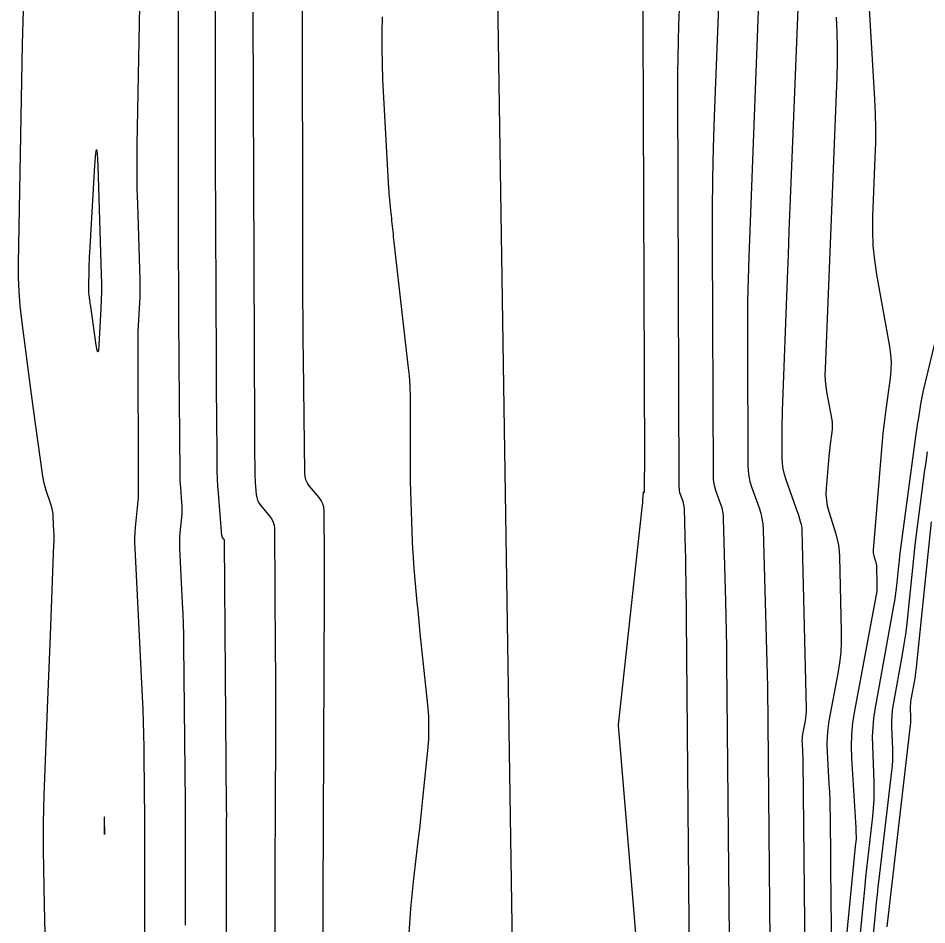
# Model space of a CAD drawing. Extents: x 1768942 to 1774819, y 723037 to 732099.
# Drawn here: x 1770781.9 to 1770861.8, y 724549.8 to 724629.5 of the extents above; entities that cross this region are included whole.
import ezdxf

# ---------------------------------------------------------------- set-up
doc = ezdxf.new("R2010")
doc.units = 0
doc.layers.add('R_Contours', color=7, linetype='Continuous')
doc.layers.add('R_Horz Alg', color=7, linetype='Continuous')

msp = doc.modelspace()

# ---------------------------------------------------------------- linework, layer by layer
at = {"layer": 'R_Contours'}
for points in [[(1770795.96, 724639.906), (1770795.965, 724615.457), (1770795.966, 724614.109), (1770795.969, 724612.76), (1770795.972, 724611.411), (1770795.977, 724610.063), (1770795.999, 724604.668), (1770796.005, 724603.32), (1770796.013, 724601.971), (1770796.021, 724600.622), (1770796.032, 724599.274), (1770796.111, 724589.542), (1770796.116, 724589.219), (1770796.128, 724588.896), (1770796.145, 724588.573), (1770796.168, 724588.251), (1770796.273, 724586.962), (1770796.292, 724586.64), (1770796.296, 724586.318), (1770796.286, 724585.996), (1770796.261, 724585.674), (1770796.122, 724584.285), (1770796.095, 724583.947), (1770796.081, 724583.607), (1770796.079, 724583.268), (1770796.09, 724582.928), (1770796.337, 724578.111), (1770796.379, 724577.195), (1770796.412, 724576.278), (1770796.435, 724575.361), (1770796.448, 724574.444), (1770796.579, 724560.557), (1770796.587, 724559.579), (1770796.593, 724558.601), (1770796.596, 724557.622), (1770796.596, 724556.644), (1770796.593, 724552.731), (1770796.592, 724551.753), (1770796.592, 724550.775), (1770796.591, 724549.796)], [(1770800.195, 724539.463), (1770800.228, 724557.071), (1770800.229, 724557.327), (1770800.229, 724557.583), (1770800.23, 724557.84), (1770800.231, 724558.096), (1770800.235, 724559.121), (1770800.236, 724559.377), (1770800.236, 724559.633), (1770800.235, 724559.889), (1770800.233, 724560.145), (1770800.055, 724583.587), (1770800.051, 724583.63), (1770800.04, 724583.67), (1770800.022, 724583.708), (1770799.997, 724583.744), (1770799.884, 724583.88), (1770799.858, 724583.915), (1770799.839, 724583.953), (1770799.826, 724583.993), (1770799.82, 724584.036), (1770799.516, 724587.773), (1770799.47, 724588.411), (1770799.436, 724589.049), (1770799.413, 724589.688), (1770799.402, 724590.327), (1770799.363, 724595.194), (1770799.355, 724596.218), (1770799.348, 724597.243), (1770799.343, 724598.267), (1770799.338, 724599.291), (1770799.264, 724617.427), (1770799.255, 724619.904), (1770799.249, 724622.381), (1770799.245, 724624.858), (1770799.243, 724627.334), (1770799.24, 724639.205)], [(1770836.79, 724636.68), (1770836.952, 724590.56), (1770836.952, 724590.288), (1770836.951, 724590.017), (1770836.949, 724589.745), (1770836.946, 724589.474), (1770836.921, 724587.865), (1770836.92, 724587.856), (1770836.916, 724587.851), (1770836.91, 724587.849), (1770836.902, 724587.85), (1770836.863, 724587.861), (1770836.854, 724587.862), (1770836.848, 724587.859), (1770836.844, 724587.854), (1770836.842, 724587.846), (1770836.8, 724587.21), (1770836.792, 724587.101), (1770836.783, 724586.991), (1770836.773, 724586.882), (1770836.761, 724586.773), (1770834.648, 724567.403), (1770834.646, 724567.391), (1770834.644, 724567.376), (1770834.644, 724567.372), (1770834.646, 724567.361), (1770834.647, 724567.357), (1770836.797, 724541.705)], [(1770847.147, 724635.609), (1770846.136, 724608.567), (1770846.073, 724606.638), (1770846.031, 724604.709), (1770846.008, 724602.779), (1770846.005, 724600.849), (1770846.042, 724590.249), (1770846.065, 724589.762), (1770846.128, 724589.283), (1770846.231, 724588.811), (1770846.376, 724588.346), (1770847.037, 724586.501), (1770847.183, 724586.036), (1770847.291, 724585.564), (1770847.361, 724585.084), (1770847.393, 724584.598), (1770847.738, 724571.816), (1770847.764, 724570.765), (1770847.785, 724569.713), (1770847.802, 724568.661), (1770847.814, 724567.609), (1770848.022, 724545.146)], [(1770808.699, 724545.491), (1770808.834, 724578.939), (1770808.836, 724579.735), (1770808.836, 724580.53), (1770808.834, 724581.326), (1770808.829, 724582.121), (1770808.797, 724586.234), (1770808.769, 724586.554), (1770808.688, 724586.855), (1770808.555, 724587.137), (1770808.37, 724587.399), (1770807.526, 724588.412), (1770807.341, 724588.674), (1770807.208, 724588.956), (1770807.126, 724589.257), (1770807.096, 724589.577), (1770806.982, 724599.543), (1770806.964, 724601.313), (1770806.951, 724603.084), (1770806.942, 724604.855), (1770806.938, 724606.626), (1770806.907, 724634.328)], [(1770840.173, 724634.576), (1770839.962, 724628.936), (1770839.917, 724627.526), (1770839.886, 724626.115), (1770839.869, 724624.704), (1770839.867, 724623.293), (1770839.99, 724588.33), (1770839.997, 724588.168), (1770840.018, 724588.008), (1770840.053, 724587.851), (1770840.101, 724587.697), (1770840.32, 724587.083), (1770840.369, 724586.928), (1770840.405, 724586.771), (1770840.428, 724586.612), (1770840.439, 724586.45), (1770840.537, 724582.817), (1770840.553, 724582.157), (1770840.567, 724581.498), (1770840.577, 724580.838), (1770840.585, 724580.178), (1770840.957, 724539.985)], [(1770856.488, 724634.396), (1770857.174, 724622.428), (1770857.233, 724621.141), (1770857.259, 724619.853), (1770857.254, 724618.565), (1770857.218, 724617.276), (1770857.01, 724612.122), (1770856.993, 724610.835), (1770857.047, 724609.554), (1770857.17, 724608.277), (1770857.363, 724607.006), (1770858.502, 724600.673), (1770858.599, 724599.984), (1770858.64, 724599.293), (1770858.626, 724598.601), (1770858.556, 724597.908), (1770858.167, 724595.134), (1770858.075, 724594.44), (1770857.993, 724593.744), (1770857.92, 724593.048), (1770857.858, 724592.351), (1770857.069, 724582.77), (1770857.065, 724582.645), (1770857.073, 724582.522), (1770857.092, 724582.399), (1770857.124, 724582.279), (1770857.274, 724581.797), (1770857.307, 724581.676), (1770857.332, 724581.554), (1770857.348, 724581.43), (1770857.355, 724581.305), (1770857.39, 724579.833), (1770857.389, 724579.546), (1770857.373, 724579.261), (1770857.343, 724578.976), (1770857.298, 724578.693), (1770855.42, 724568.639), (1770855.259, 724567.605), (1770855.163, 724566.567), (1770855.129, 724565.525), (1770855.16, 724564.479), (1770855.525, 724558.384), (1770855.53, 724558.287), (1770855.535, 724558.191), (1770855.54, 724558.094), (1770855.544, 724557.997), (1770855.563, 724557.497), (1770855.564, 724557.457), (1770855.563, 724557.418), (1770855.56, 724557.378), (1770855.557, 724557.338), (1770855.538, 724557.18), (1770855.534, 724557.14), (1770855.529, 724557.101), (1770855.525, 724557.061), (1770855.521, 724557.022), (1770854.336, 724545.008)], [(1770851.103, 724544.294), (1770850.912, 724564.246), (1770850.909, 724564.443), (1770850.903, 724564.64), (1770850.895, 724564.837), (1770850.885, 724565.033), (1770850.838, 724565.819), (1770850.832, 724566.015), (1770850.838, 724566.211), (1770850.856, 724566.405), (1770850.887, 724566.599), (1770851.106, 724567.777), (1770851.148, 724568.038), (1770851.176, 724568.301), (1770851.191, 724568.564), (1770851.191, 724568.829), (1770850.823, 724584.54), (1770850.813, 724584.705), (1770850.792, 724584.869), (1770850.76, 724585.03), (1770850.716, 724585.19), (1770850.517, 724585.826), (1770850.467, 724585.984), (1770850.415, 724586.142), (1770850.361, 724586.3), (1770850.306, 724586.457), (1770849.41, 724588.962), (1770849.262, 724589.435), (1770849.156, 724589.916), (1770849.092, 724590.404), (1770849.07, 724590.899), (1770849.062, 724592.98), (1770849.063, 724593.493), (1770849.069, 724594.006), (1770849.081, 724594.519), (1770849.097, 724595.032), (1770849.531, 724606.639), (1770849.611, 724608.744), (1770849.692, 724610.849), (1770849.774, 724612.955), (1770849.859, 724615.06), (1770850.594, 724633.297)], [(1770793.035, 724544.236), (1770793.045, 724556.614), (1770793.044, 724557.721), (1770793.041, 724558.827), (1770793.035, 724559.934), (1770793.026, 724561.04), (1770792.984, 724565.466), (1770792.968, 724566.572), (1770792.94, 724567.678), (1770792.901, 724568.784), (1770792.85, 724569.889), (1770792.179, 724582.961), (1770792.164, 724583.411), (1770792.167, 724583.86), (1770792.186, 724584.309), (1770792.222, 724584.758), (1770792.458, 724587.12), (1770792.473, 724587.285), (1770792.483, 724587.449), (1770792.49, 724587.614), (1770792.493, 724587.779), (1770792.498, 724588.44), (1770792.499, 724588.605), (1770792.5, 724588.77), (1770792.5, 724588.935), (1770792.499, 724589.1), (1770792.444, 724600.476), (1770792.445, 724600.981), (1770792.454, 724601.486), (1770792.47, 724601.991), (1770792.493, 724602.496), (1770792.602, 724604.515), (1770792.624, 724605.02), (1770792.635, 724605.525), (1770792.635, 724606.03), (1770792.625, 724606.535), (1770792.415, 724613.235), (1770792.383, 724614.52), (1770792.366, 724615.806), (1770792.365, 724617.091), (1770792.38, 724618.377), (1770792.627, 724632.174)], [(1770844.489, 724542.566), (1770844.208, 724572.961), (1770844.193, 724574.283), (1770844.172, 724575.605), (1770844.145, 724576.927), (1770844.112, 724578.248), (1770843.916, 724585.524), (1770843.895, 724585.848), (1770843.848, 724586.167), (1770843.776, 724586.482), (1770843.679, 724586.792), (1770843.238, 724588.021), (1770843.142, 724588.331), (1770843.073, 724588.646), (1770843.031, 724588.965), (1770843.016, 724589.289), (1770842.943, 724609.907), (1770842.948, 724612.659), (1770842.98, 724615.412), (1770843.041, 724618.163), (1770843.13, 724620.914), (1770843.55, 724632.154)], [(1770782.375, 724631.231), (1770782.308, 724629.252), (1770782.262, 724627.273), (1770781.909, 724607.991), (1770781.91, 724606.747), (1770781.957, 724605.506), (1770782.05, 724604.267), (1770782.19, 724603.03), (1770782.94, 724597.363), (1770783.056, 724596.492), (1770783.174, 724595.621), (1770783.293, 724594.749), (1770783.414, 724593.878), (1770784.057, 724589.277), (1770784.107, 724588.967), (1770784.172, 724588.66), (1770784.25, 724588.357), (1770784.343, 724588.056), (1770784.75, 724586.838), (1770784.836, 724586.549), (1770784.9, 724586.258), (1770784.945, 724585.962), (1770784.969, 724585.662), (1770785.023, 724584.457), (1770785.034, 724584.155), (1770785.038, 724583.854), (1770785.035, 724583.553), (1770785.027, 724583.251), (1770784.711, 724575.289), (1770784.655, 724573.861), (1770784.599, 724572.434), (1770784.543, 724571.006), (1770784.487, 724569.579), (1770784.163, 724561.256), (1770784.124, 724560.043), (1770784.102, 724558.83), (1770784.097, 724557.617), (1770784.11, 724556.403), (1770784.192, 724551.549), (1770784.221, 724550.336), (1770784.263, 724549.123)], [(1770802.53, 724630.087), (1770802.679, 724593.343), (1770802.681, 724592.928), (1770802.683, 724592.514), (1770802.686, 724592.1), (1770802.689, 724591.686), (1770802.705, 724589.718), (1770802.71, 724589.46), (1770802.719, 724589.201), (1770802.733, 724588.943), (1770802.751, 724588.685), (1770802.835, 724587.654), (1770802.874, 724587.404), (1770802.949, 724587.168), (1770803.061, 724586.947), (1770803.208, 724586.741), (1770804.037, 724585.748), (1770804.206, 724585.507), (1770804.328, 724585.249), (1770804.402, 724584.974), (1770804.428, 724584.681), (1770804.51, 724573.882), (1770804.522, 724571.982), (1770804.528, 724570.082), (1770804.529, 724568.181), (1770804.524, 724566.281), (1770804.476, 724554.557), (1770804.469, 724552.605), (1770804.463, 724550.653), (1770804.457, 724548.7)], [(1770816.089, 724546.468), (1770816.359, 724550.385), (1770816.425, 724551.266), (1770816.502, 724552.145), (1770816.589, 724553.024), (1770816.688, 724553.901), (1770817.101, 724557.409), (1770817.203, 724558.286), (1770817.301, 724559.163), (1770817.395, 724560.041), (1770817.487, 724560.919), (1770817.92, 724565.167), (1770817.996, 724566.168), (1770818.02, 724567.168), (1770817.993, 724568.169), (1770817.915, 724569.17), (1770817.257, 724575.474), (1770817.188, 724576.145), (1770817.121, 724576.817), (1770817.056, 724577.489), (1770816.994, 724578.161), (1770816.749, 724580.85), (1770816.692, 724581.523), (1770816.645, 724582.196), (1770816.608, 724582.87), (1770816.581, 724583.545), (1770816.435, 724587.93), (1770816.409, 724588.856), (1770816.391, 724589.782), (1770816.383, 724590.708), (1770816.384, 724591.635), (1770816.404, 724595.341), (1770816.396, 724596.267), (1770816.359, 724597.191), (1770816.295, 724598.114), (1770816.204, 724599.035), (1770814.963, 724609.859), (1770814.937, 724610.092), (1770814.911, 724610.324), (1770814.886, 724610.556), (1770814.862, 724610.788), (1770814.766, 724611.718), (1770814.742, 724611.95), (1770814.719, 724612.183), (1770814.695, 724612.415), (1770814.671, 724612.647), (1770814.573, 724613.613), (1770814.551, 724613.851), (1770814.531, 724614.09), (1770814.513, 724614.329), (1770814.499, 724614.568), (1770813.972, 724624.151), (1770813.906, 724626.886), (1770813.9, 724627.233), (1770813.897, 724627.579), (1770813.898, 724627.925), (1770813.903, 724628.272), (1770813.931, 724629.657)], [(1770853.824, 724629.635), (1770853.883, 724628.314), (1770853.91, 724626.994), (1770853.906, 724625.673), (1770853.868, 724624.352), (1770852.834, 724598.704), (1770852.827, 724598.198), (1770852.848, 724597.695), (1770852.897, 724597.193), (1770852.973, 724596.693), (1770853.415, 724594.236), (1770853.452, 724593.967), (1770853.468, 724593.698), (1770853.463, 724593.429), (1770853.436, 724593.159), (1770853.284, 724592.079), (1770853.248, 724591.808), (1770853.216, 724591.538), (1770853.188, 724591.267), (1770853.164, 724590.995), (1770852.934, 724588.197), (1770852.916, 724587.684), (1770852.947, 724587.177), (1770853.027, 724586.675), (1770853.157, 724586.178), (1770853.774, 724584.202), (1770853.91, 724583.706), (1770854.011, 724583.203), (1770854.076, 724582.694), (1770854.106, 724582.18), (1770854.259, 724575.656), (1770854.257, 724574.719), (1770854.206, 724573.786), (1770854.107, 724572.857), (1770853.959, 724571.932), (1770853.18, 724567.764), (1770853.074, 724567.077), (1770853.009, 724566.388), (1770852.987, 724565.697), (1770853.008, 724565.002), (1770853.174, 724562.22), (1770853.211, 724561.525), (1770853.24, 724560.829), (1770853.26, 724560.132), (1770853.271, 724559.436), (1770853.347, 724551.496), (1770853.351, 724551.103), (1770853.357, 724550.711), (1770853.363, 724550.318), (1770853.371, 724549.925), (1770853.406, 724548.355)], [(1770862.651, 724601.787), (1770861.468, 724596.815), (1770861.401, 724596.519), (1770861.338, 724596.221), (1770861.281, 724595.922), (1770861.23, 724595.622), (1770861.034, 724594.421), (1770860.986, 724594.12), (1770860.94, 724593.82), (1770860.896, 724593.518), (1770860.854, 724593.217), (1770859.498, 724583.169), (1770859.44, 724582.728), (1770859.386, 724582.287), (1770859.336, 724581.845), (1770859.289, 724581.403), (1770859.109, 724579.634), (1770859.059, 724579.192), (1770859.002, 724578.752), (1770858.935, 724578.312), (1770858.861, 724577.874), (1770857.216, 724568.758), (1770857.097, 724567.976), (1770857.02, 724567.192), (1770856.986, 724566.405), (1770856.995, 724565.614), (1770857.118, 724562.39), (1770857.133, 724561.627), (1770857.118, 724560.865), (1770857.073, 724560.104), (1770856.999, 724559.345), (1770856.645, 724556.309), (1770856.558, 724555.55), (1770856.474, 724554.79), (1770856.394, 724554.03), (1770856.317, 724553.27), (1770855.642, 724546.419)], [(1770861.813, 724591.406), (1770861.681, 724590.501), (1770861.556, 724589.594), (1770861.066, 724585.967), (1770860.947, 724585.059), (1770860.836, 724584.151), (1770860.732, 724583.242), (1770860.636, 724582.332), (1770860.113, 724577.206), (1770860.013, 724576.302), (1770859.894, 724575.401), (1770859.759, 724574.502), (1770859.606, 724573.606), (1770858.812, 724569.202), (1770858.738, 724568.718), (1770858.69, 724568.231), (1770858.669, 724567.743), (1770858.675, 724567.253), (1770858.75, 724565.29), (1770858.759, 724564.799), (1770858.749, 724564.309), (1770858.721, 724563.82), (1770858.673, 724563.332), (1770857.566, 724553.853), (1770857.487, 724553.167), (1770857.412, 724552.48), (1770857.339, 724551.793), (1770857.27, 724551.106), (1770856.947, 724547.83)], [(1770858.294, 724549.664), (1770858.32, 724549.917), (1770858.346, 724550.17), (1770858.374, 724550.423), (1770858.403, 724550.676), (1770860.354, 724567.375), (1770860.372, 724567.564), (1770860.383, 724567.753), (1770860.387, 724567.943), (1770860.383, 724568.133), (1770860.354, 724568.892), (1770860.352, 724569.082), (1770860.36, 724569.271), (1770860.379, 724569.459), (1770860.407, 724569.646), (1770860.715, 724571.35), (1770860.774, 724571.697), (1770860.826, 724572.045), (1770860.872, 724572.393), (1770860.911, 724572.743), (1770862.187, 724585.271)]]:
    msp.add_lwpolyline(points, dxfattribs=at)
for points in [[(1770788.265, 724604.335), (1770788.247, 724604.466), (1770788.229, 724604.597), (1770788.212, 724604.728), (1770788.142, 724605.252), (1770788.128, 724605.383), (1770788.118, 724605.515), (1770788.113, 724605.647), (1770788.113, 724605.779), (1770788.145, 724607.562), (1770788.153, 724607.903), (1770788.165, 724608.244), (1770788.18, 724608.585), (1770788.198, 724608.925), (1770788.653, 724616.607), (1770788.731, 724617.652), (1770788.799, 724618), (1770788.857, 724617.65), (1770788.905, 724616.603), (1770789.206, 724607.007), (1770789.222, 724606.262), (1770789.221, 724605.517), (1770789.205, 724604.772), (1770789.173, 724604.028), (1770788.998, 724600.797), (1770788.959, 724600.332), (1770788.906, 724600.176), (1770788.84, 724600.327), (1770788.76, 724600.787), (1770788.283, 724604.204)], [(1770789.479, 724559.287), (1770789.471, 724559.093), (1770789.47, 724559.064), (1770789.47, 724559.054), (1770789.47, 724559.044), (1770789.488, 724557.961), (1770789.491, 724557.825), (1770789.493, 724557.779), (1770789.494, 724557.825), (1770789.495, 724557.961), (1770789.496, 724559.047), (1770789.495, 724559.076), (1770789.495, 724559.086), (1770789.485, 724559.287), (1770789.483, 724559.311), (1770789.482, 724559.32), (1770789.48, 724559.311)]]:
    msp.add_lwpolyline(points, close=True, dxfattribs=at)
at = {"layer": 'R_Horz Alg'}
msp.add_line((1770830.136, 724237.299), (1770821.117, 724822.683), dxfattribs=at)
msp.add_line((1770830.136, 724237.299), (1770821.117, 724822.683), dxfattribs=at)

doc.saveas('drawing.dxf')
